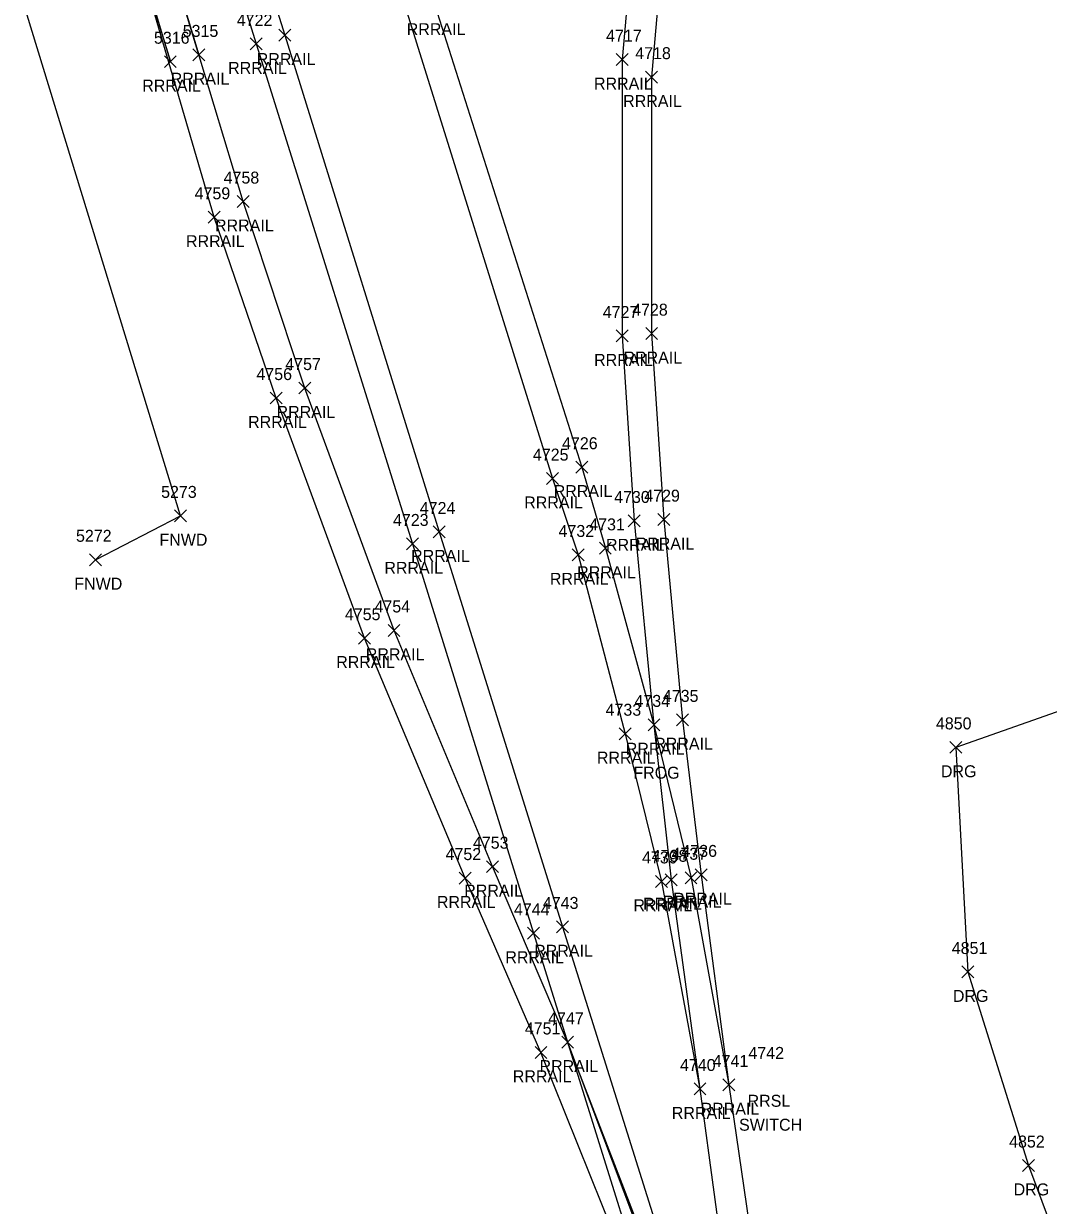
# Model space of a CAD drawing. Extents: x 1462668 to 1465147, y 550359 to 557351.
# Drawn here: x 1463977.1 to 1464148.4, y 554347.7 to 554545.2 of the extents above; entities that cross this region are included whole.
import ezdxf

# ---------------------------------------------------------------- set-up
doc = ezdxf.new("R2010")
doc.units = 0
for name, color, linetype in [('L_A', 7, 'Continuous'), ('L_I', 7, 'Continuous'), ('L_TIC', 7, 'Continuous'), ('LFNC', 7, 'Continuous'), ('R_A', 7, 'Continuous'), ('R_C', 7, 'Continuous'), ('R_I', 7, 'Continuous'), ('R_TIC', 7, 'Continuous'), ('RDG', 7, 'Continuous'), ('RR', 7, 'Continuous')]:
    doc.layers.add(name, color=color, linetype=linetype)

msp = doc.modelspace()

# ---------------------------------------------------------------- linework, layer by layer
at = {"layer": 'L_TIC'}
for points in [[(1464002.34, 554461.95), (1464004.34, 554463.95)], [(1464004.34, 554461.95), (1464002.34, 554463.95)], [(1463988.11, 554454.61), (1463990.11, 554456.61)], [(1463990.11, 554454.61), (1463988.11, 554456.61)]]:
    msp.add_lwpolyline(points, dxfattribs=at)
at = {"layer": 'LFNC'}
msp.add_lwpolyline([(1463989.11, 554455.61), (1464003.34, 554462.95), (1463970.26, 554570.71), (1463940.75, 554561.41)], dxfattribs=at)
at = {"layer": 'R_TIC'}
for points in [[(1464019.78, 554542.28), (1464021.78, 554544.28)], [(1464021.78, 554542.28), (1464019.78, 554544.28)], [(1464014.99, 554540.81), (1464016.99, 554542.81)], [(1464016.99, 554540.81), (1464014.99, 554542.81)], [(1464000.62, 554537.85), (1464002.62, 554539.85)], [(1464002.62, 554537.85), (1464000.62, 554539.85)], [(1464005.38, 554538.99), (1464007.38, 554540.99)], [(1464007.38, 554538.99), (1464005.38, 554540.99)], [(1464076.15, 554538.19), (1464078.15, 554540.19)], [(1464078.15, 554538.19), (1464076.15, 554540.19)], [(1464081.03, 554535.27), (1464083.03, 554537.27)], [(1464083.03, 554535.27), (1464081.03, 554537.27)], [(1464012.79, 554514.47), (1464014.79, 554516.47)], [(1464014.79, 554514.47), (1464012.79, 554516.47)], [(1464007.95, 554511.85), (1464009.95, 554513.85)], [(1464009.95, 554511.85), (1464007.95, 554513.85)], [(1464076.17, 554492.01), (1464078.17, 554494.01)], [(1464078.17, 554492.01), (1464076.17, 554494.01)], [(1464081.08, 554492.4), (1464083.08, 554494.4)], [(1464083.08, 554492.4), (1464081.08, 554494.4)], [(1464023.09, 554483.31), (1464025.09, 554485.31)], [(1464025.09, 554483.31), (1464023.09, 554485.31)], [(1464018.33, 554481.64), (1464020.33, 554483.64)], [(1464020.33, 554481.64), (1464018.33, 554483.64)], [(1464069.42, 554470.08), (1464071.42, 554472.08)], [(1464071.42, 554470.08), (1464069.42, 554472.08)], [(1464064.49, 554468.18), (1464066.49, 554470.18)], [(1464066.49, 554468.18), (1464064.49, 554470.18)], [(1464078.16, 554461.1), (1464080.16, 554463.1)], [(1464080.16, 554461.1), (1464078.16, 554463.1)], [(1464083.12, 554461.32), (1464085.12, 554463.32)], [(1464085.12, 554461.32), (1464083.12, 554463.32)], [(1464045.58, 554459.26), (1464047.58, 554461.26)], [(1464047.58, 554459.26), (1464045.58, 554461.26)], [(1464041.1, 554457.26), (1464043.1, 554459.26)], [(1464043.1, 554457.26), (1464041.1, 554459.26)], [(1464073.34, 554456.52), (1464075.34, 554458.52)], [(1464075.34, 554456.52), (1464073.34, 554458.52)], [(1464068.78, 554455.42), (1464070.78, 554457.42)], [(1464070.78, 554455.42), (1464068.78, 554457.42)], [(1464038.01, 554442.8), (1464040.01, 554444.8)], [(1464040.01, 554442.8), (1464038.01, 554444.8)], [(1464033.06, 554441.51), (1464035.06, 554443.51)], [(1464035.06, 554441.51), (1464033.06, 554443.51)], [(1464081.47, 554427.02), (1464083.47, 554429.02)], [(1464083.47, 554427.02), (1464081.47, 554429.02)], [(1464081.47, 554427.02), (1464083.47, 554429.02)], [(1464083.47, 554427.02), (1464081.47, 554429.02)], [(1464086.22, 554427.86), (1464088.22, 554429.86)], [(1464088.22, 554427.86), (1464086.22, 554429.86)], [(1464076.64, 554425.54), (1464078.64, 554427.54)], [(1464078.64, 554425.54), (1464076.64, 554427.54)], [(1464131.95, 554423.26), (1464133.95, 554425.26)], [(1464133.95, 554423.26), (1464131.95, 554425.26)], [(1464054.46, 554403.32), (1464056.46, 554405.32)], [(1464056.46, 554403.32), (1464054.46, 554405.32)], [(1464049.89, 554401.42), (1464051.89, 554403.42)], [(1464051.89, 554401.42), (1464049.89, 554403.42)], [(1464084.36, 554401.13), (1464086.36, 554403.13)], [(1464086.36, 554401.13), (1464084.36, 554403.13)], [(1464087.66, 554401.47), (1464089.66, 554403.47)], [(1464089.66, 554401.47), (1464087.66, 554403.47)], [(1464089.38, 554401.95), (1464091.38, 554403.95)], [(1464091.38, 554401.95), (1464089.38, 554403.95)], [(1464082.75, 554400.86), (1464084.75, 554402.86)], [(1464084.75, 554400.86), (1464082.75, 554402.86)], [(1464066.16, 554393.26), (1464068.16, 554395.26)], [(1464068.16, 554393.26), (1464066.16, 554395.26)], [(1464061.32, 554392.19), (1464063.32, 554394.19)], [(1464063.32, 554392.19), (1464061.32, 554394.19)], [(1464133.95, 554385.72), (1464135.95, 554387.72)], [(1464135.95, 554385.72), (1464133.95, 554387.72)], [(1464067.04, 554373.98), (1464069.04, 554375.98)], [(1464069.04, 554373.98), (1464067.04, 554375.98)], [(1464067.04, 554373.98), (1464069.04, 554375.98)], [(1464069.04, 554373.98), (1464067.04, 554375.98)], [(1464062.58, 554372.28), (1464064.58, 554374.28)], [(1464064.58, 554372.28), (1464062.58, 554374.28)], [(1464089.16, 554366.17), (1464091.16, 554368.17)], [(1464091.16, 554366.17), (1464089.16, 554368.17)], [(1464089.16, 554366.17), (1464091.16, 554368.17)], [(1464091.16, 554366.17), (1464089.16, 554368.17)], [(1464093.98, 554366.85), (1464095.98, 554368.85)], [(1464095.98, 554366.85), (1464093.98, 554368.85)], [(1464093.98, 554366.85), (1464095.98, 554368.85)], [(1464095.98, 554366.85), (1464093.98, 554368.85)], [(1464144.1, 554353.38), (1464146.1, 554355.38)], [(1464146.1, 554353.38), (1464144.1, 554355.38)]]:
    msp.add_lwpolyline(points, dxfattribs=at)
at = {"layer": 'RDG'}
msp.add_lwpolyline([(1464175.96, 554443.37), (1464161.6, 554434.31), (1464132.95, 554424.26), (1464134.95, 554386.72), (1464145.1, 554354.38), (1464149.52, 554342.44), (1464148.14, 554335.78), (1464146.36, 554324.09), (1464144.26, 554314.85), (1464139.41, 554300.81), (1464128.1, 554273.86), (1464127.03, 554251.51), (1464133.69, 554223.22), (1464141.07, 554193.15), (1464142.88, 554180.58), (1464172.4, 554188.76), (1464164.76, 554207.85)], dxfattribs=at)
at = {"layer": 'RR'}
for points in [[(1464068.04, 554374.98), (1464055.46, 554404.32), (1464039.01, 554443.8), (1464024.09, 554484.31), (1464013.79, 554515.47), (1464000.85, 554558.32), (1464006.38, 554539.99), (1463979.74, 554627.83), (1463964.61, 554676.43), (1463938.98, 554759.99), (1463909.59, 554854.5), (1463881.48, 554944.94), (1463834.38, 555091.6), (1463798.97, 555209.76), (1463789, 555236.67), (1463775.2, 555267.76), (1463763.71, 555290.58), (1463750.83, 555310.72), (1463723.18, 555347), (1463703.12, 555368.52), (1463694.48, 555375.82), (1463665.3, 555397.88), (1463641.61, 555412.58), (1463616.53, 555425.74)], [(1464091.14, 554300.98), (1464077.98, 554337.39), (1464063.58, 554373.28), (1464050.89, 554402.42), (1464034.06, 554442.51), (1464019.33, 554482.64), (1464008.95, 554512.85), (1463996.09, 554556.87), (1464001.62, 554538.85), (1463975.43, 554626.3), (1463959.93, 554675.29), (1463934.88, 554757.03), (1463905.24, 554852.22), (1463876.84, 554943.34), (1463831.06, 555090.47)], [(1463854.77, 555075.73), (1463884.96, 554978.2), (1463937.54, 554812.67), (1463947.38, 554777.45), (1463959.81, 554737.53), (1463994.67, 554626.25), (1464020.78, 554543.28), (1464046.58, 554460.26), (1464067.16, 554394.26), (1464095.98, 554302.5), (1464068.04, 554374.98), (1464107.64, 554269.76), (1464129.09, 554195.5), (1464144.12, 554146.47)], [(1463850.06, 555074.38), (1463880.04, 554977.58), (1463932.2, 554809.71), (1463943.16, 554774.67), (1463954.64, 554735.56), (1463990.29, 554624.49), (1464015.99, 554541.81), (1464042.1, 554458.26), (1464062.32, 554393.19), (1464091.14, 554300.98), (1464102.17, 554266.37), (1464124.36, 554193.97), (1464139.43, 554145.85)], [(1463907.74, 554987.88), (1463916.87, 554959.05), (1463926.58, 554927.77), (1463943.02, 554875.13), (1463961.99, 554814.64), (1463993.64, 554713.03), (1464017.99, 554636.01), (1464045.84, 554548.28), (1464070.42, 554471.08), (1464074.34, 554457.52), (1464082.47, 554428.02), (1464088.66, 554402.47), (1464094.98, 554367.85), (1464100.46, 554330.35), (1464105.16, 554300.33), (1464110.91, 554269.75), (1464118.42, 554235.72), (1464129.09, 554195.5)], [(1463903.09, 554986.35), (1463911.93, 554957.64), (1463922.8, 554926.79), (1463938.27, 554873.85), (1463957.29, 554812.95), (1463986.25, 554711.06), (1464013.59, 554633.72), (1464039.5, 554552.56), (1464065.49, 554469.18), (1464069.78, 554456.42), (1464077.64, 554426.54), (1464083.75, 554401.86), (1464090.16, 554367.17), (1464095.16, 554330.19), (1464100.52, 554298.4), (1464107.64, 554269.76), (1464113.53, 554234.63), (1464124.36, 554193.97)], [(1464065.33, 554863.33), (1464073.13, 554835.41), (1464079.24, 554810.96), (1464082.92, 554793.68), (1464087.6, 554767.96), (1464088.98, 554754.7), (1464090.43, 554736.79), (1464091.01, 554711.68), (1464089.9, 554691.06), (1464087.68, 554658.88), (1464082.66, 554601.28), (1464077.15, 554539.19), (1464077.17, 554493.01), (1464079.16, 554462.1), (1464082.47, 554428.02), (1464085.36, 554402.13), (1464090.16, 554367.17)], [(1464070.15, 554864.86), (1464077.71, 554836.71), (1464083.07, 554813.77), (1464087.8, 554794.52), (1464092.57, 554769.02), (1464095.38, 554737.28), (1464095.8, 554712.76), (1464094.27, 554684.22), (1464092.52, 554658.44), (1464087.29, 554596.43), (1464082.03, 554536.27), (1464082.08, 554493.4), (1464084.12, 554462.32), (1464087.22, 554428.86), (1464090.38, 554402.95), (1464094.98, 554367.85)]]:
    msp.add_lwpolyline(points, dxfattribs=at)

# ---------------------------------------------------------------- texts
at = {"layer": 'L_A'}
for p in [(1463999.8, 554457.95), (1463985.57, 554450.61)]:
    msp.add_text('FNWD', height=2, dxfattribs=at).set_placement(p)
at = {"layer": 'L_I'}
for s, p in [('5273', (1464000.08, 554465.95)), ('5272', (1463985.85, 554458.61))]:
    msp.add_text(s, height=2, dxfattribs=at).set_placement(p)
at = {"layer": 'R_A'}
for s, p in [('RRRAIL', (1464041.14, 554543.28)), ('RRRAIL', (1464016.07, 554538.28)), ('RRRAIL', (1464011.28, 554536.81)), ('RRRAIL', (1463996.92, 554533.85)), ('RRRAIL', (1464001.68, 554534.99)), ('RRRAIL', (1464072.44, 554534.19)), ('RRRAIL', (1464077.32, 554531.27)), ('RRRAIL', (1464009.09, 554510.47)), ('RRRAIL', (1464004.24, 554507.85)), ('RRRAIL', (1464072.46, 554488.01)), ('RRRAIL', (1464077.37, 554488.4)), ('RRRAIL', (1464019.38, 554479.31)), ('RRRAIL', (1464014.62, 554477.64)), ('RRRAIL', (1464065.71, 554466.08)), ('RRRAIL', (1464060.78, 554464.18)), ('RRRAIL', (1464074.45, 554457.1)), ('RRRAIL', (1464079.41, 554457.32)), ('RRRAIL', (1464041.87, 554455.26)), ('RRRAIL', (1464037.4, 554453.26)), ('RRRAIL', (1464069.63, 554452.52)), ('RRRAIL', (1464065.07, 554451.42)), ('RRRAIL', (1464034.3, 554438.8)), ('RRRAIL', (1464029.35, 554437.51)), ('RRRAIL', (1464077.76, 554423.02)), ('RRRAIL', (1464077.76, 554423.02)), ('RRRAIL', (1464082.51, 554423.86)), ('RRRAIL', (1464072.93, 554421.54)), ('DRG', (1464130.44, 554419.26)), ('RRRAIL', (1464050.76, 554399.32)), ('RRRAIL', (1464046.18, 554397.42)), ('RRRAIL', (1464080.65, 554397.13)), ('RRRAIL', (1464083.95, 554397.47)), ('RRRAIL', (1464085.67, 554397.95)), ('RRRAIL', (1464079.04, 554396.86)), ('RRRAIL', (1464062.45, 554389.26)), ('RRRAIL', (1464057.62, 554388.19)), ('DRG', (1464132.44, 554381.72)), ('RRRAIL', (1464063.34, 554369.98)), ('RRRAIL', (1464063.34, 554369.98)), ('RRRAIL', (1464058.87, 554368.28)), ('RRSL', (1464098.12, 554364.19)), ('RRRAIL', (1464085.45, 554362.17)), ('RRRAIL', (1464085.45, 554362.17)), ('RRRAIL', (1464090.27, 554362.85)), ('RRRAIL', (1464090.27, 554362.85)), ('DRG', (1464142.59, 554349.38))]:
    msp.add_text(s, height=2, dxfattribs=at).set_placement(p)
at = {"layer": 'R_C'}
for s, p in [('FROG', (1464079.03, 554419.02)), ('FROG', (1464079.03, 554419.02)), ('SWITCH', (1464096.69, 554360.19))]:
    msp.add_text(s, height=2, dxfattribs=at).set_placement(p)
at = {"layer": 'R_I'}
for s, p in [('4722', (1464012.73, 554544.81)), ('5316', (1463998.88, 554541.85)), ('5315', (1464003.69, 554542.99)), ('4717', (1464074.46, 554542.19)), ('4718', (1464079.34, 554539.27)), ('4758', (1464010.53, 554518.47)), ('4759', (1464005.68, 554515.85)), ('4727', (1464073.91, 554496.01)), ('4728', (1464078.82, 554496.4)), ('4757', (1464020.83, 554487.31)), ('4756', (1464016.01, 554485.64)), ('4725', (1464062.23, 554472.18)), ('4726', (1464067.1, 554474.08)), ('4730', (1464075.81, 554465.1)), ('4729', (1464080.85, 554465.32)), ('4724', (1464043.32, 554463.26)), ('4723', (1464038.84, 554461.26)), ('4731', (1464071.65, 554460.52)), ('4732', (1464066.52, 554459.42)), ('4754', (1464035.75, 554446.8)), ('4755', (1464030.8, 554445.51)), ('4734', (1464079.21, 554431.02)), ('4734', (1464079.21, 554431.02)), ('4735', (1464083.96, 554431.86)), ('4733', (1464074.38, 554429.54)), ('4850', (1464129.6, 554427.26)), ('4753', (1464052.2, 554407.32)), ('4752', (1464047.63, 554405.42)), ('4738', (1464082.1, 554405.13)), ('4737', (1464085.4, 554405.47)), ('4736', (1464087.06, 554405.95)), ('4739', (1464080.48, 554404.86)), ('4743', (1464063.9, 554397.26)), ('4744', (1464059.06, 554396.19)), ('4851', (1464132.25, 554389.72)), ('4747', (1464064.78, 554377.98)), ('4747', (1464064.78, 554377.98)), ('4751', (1464060.88, 554376.28)), ('4742', (1464098.26, 554372.19)), ('4740', (1464086.82, 554370.17)), ('4740', (1464086.82, 554370.17)), ('4741', (1464092.29, 554370.85)), ('4741', (1464092.29, 554370.85)), ('4852', (1464141.84, 554357.38))]:
    msp.add_text(s, height=2, dxfattribs=at).set_placement(p)

doc.saveas('drawing.dxf')
